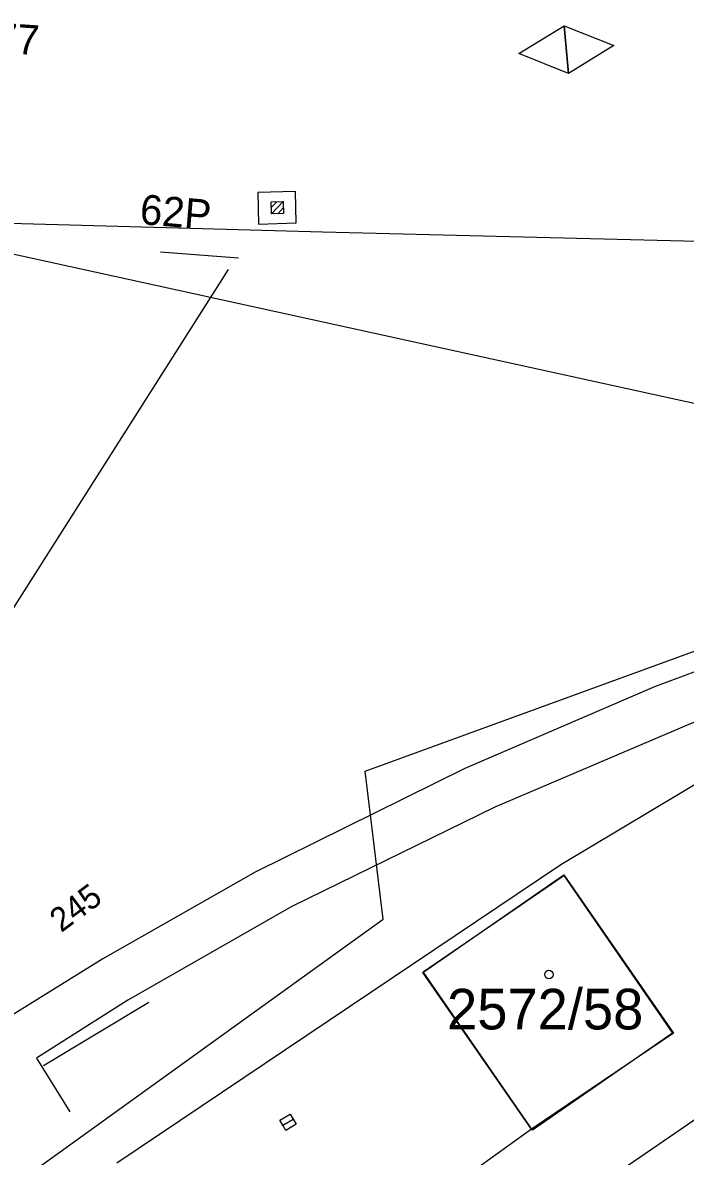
# Model space of a CAD drawing. Extents: x -469926 to -462499, y -1098642 to -1092733.
# Drawn here: x -465109.01 to -465081.26, y -1095193.56 to -1095146.1 of the extents above; entities that cross this region are included whole.
import ezdxf

# ---------------------------------------------------------------- set-up
doc = ezdxf.new("R2010")
doc.units = 0
for name, color, linetype in [('Vrstva 1', 7, 'Continuous'), ('Vrstva 11', 7, 'Continuous'), ('Vrstva 12', 7, 'Continuous'), ('Vrstva 16', 7, 'Continuous'), ('Vrstva 25', 7, 'Continuous'), ('Vrstva 42', 7, 'Continuous'), ('Vrstva 50', 7, 'Continuous'), ('Vrstva 51', 7, 'Continuous'), ('Vrstva 54', 7, 'Continuous'), ('Vrstva 55', 7, 'Continuous'), ('Vrstva 6', 7, 'Continuous'), ('Vrstva 62', 7, 'Continuous'), ('Vrstva 9', 7, 'Continuous')]:
    doc.layers.add(name, color=color, linetype=linetype)

msp = doc.modelspace()

# ---------------------------------------------------------------- linework, layer by layer
at = {"layer": 'Vrstva 1'}
for p, q in [((-465092.23, -1095185.84), (-465086.35, -1095181.81)), ((-465092.23, -1095185.84), (-465086.35, -1095181.81)), ((-465086.35, -1095181.81), (-465081.79, -1095188.4)), ((-465086.35, -1095181.81), (-465081.79, -1095188.4)), ((-465087.66, -1095192.47), (-465092.23, -1095185.84)), ((-465087.66, -1095192.47), (-465092.23, -1095185.84)), ((-465081.79, -1095188.4), (-465087.66, -1095192.47)), ((-465081.79, -1095188.4), (-465087.66, -1095192.47))]:
    msp.add_line(p, q, dxfattribs=at)
msp.add_lwpolyline([(-465080.518, -1095173.15), (-465082.55, -1095173.91), (-465090.49, -1095177.33), (-465099.27, -1095181.67), (-465105.65, -1095185.29), (-465110.16, -1095188.09), (-465116.56, -1095192.41), (-465118.471, -1095193.653)], dxfattribs=at)
at = {"layer": 'Vrstva 11'}
for p, q in [((-465097.578, -1095153.168), (-465099.154, -1095153.212)), ((-465099.154, -1095153.212), (-465099.138, -1095154.53)), ((-465097.557, -1095154.474), (-465097.578, -1095153.168)), ((-465097.557, -1095154.474), (-465097.578, -1095153.168)), ((-465098.596, -1095153.835), (-465098.369, -1095153.595)), ((-465098.588, -1095154.101), (-465098.103, -1095153.588)), ((-465098.324, -1095154.095), (-465098.094, -1095153.852)), ((-465099.138, -1095154.53), (-465097.557, -1095154.474))]:
    msp.add_line(p, q, dxfattribs=at)
msp.add_lwpolyline([(-465098.602, -1095153.602), (-465098.102, -1095153.588), (-465098.088, -1095154.088), (-465098.588, -1095154.102)], close=True, dxfattribs=at)
msp.add_lwpolyline([(-465098.602, -1095153.602), (-465098.102, -1095153.588), (-465098.088, -1095154.088), (-465098.588, -1095154.102), (-465098.602, -1095153.602)], dxfattribs=at)
at = {"layer": 'Vrstva 12'}
for p, q in [((-465110.456, -1095154.464), (-465096.455, -1095154.855)), ((-465110.456, -1095154.464), (-465096.455, -1095154.855)), ((-465096.455, -1095154.855), (-465074.075, -1095155.406)), ((-465096.455, -1095154.855), (-465074.075, -1095155.406))]:
    msp.add_line(p, q, dxfattribs=at)
at = {"layer": 'Vrstva 16'}
msp.add_lwpolyline([(-465098.109, -1095192.265), (-465098.237, -1095192.05), (-465097.808, -1095191.793), (-465097.551, -1095192.222), (-465097.98, -1095192.479), (-465098.109, -1095192.265), (-465097.679, -1095192.007)], dxfattribs=at)
msp.add_lwpolyline([(-465098.109, -1095192.265), (-465098.237, -1095192.05), (-465097.808, -1095191.793), (-465097.551, -1095192.222), (-465097.98, -1095192.479), (-465098.109, -1095192.265), (-465097.679, -1095192.007)], dxfattribs=at)
at = {"layer": 'Vrstva 25'}
msp.add_circle((-465086.97, -1095185.95), 0.175, dxfattribs=at)
msp.add_circle((-465086.97, -1095185.95), 0.175, dxfattribs=at)
at = {"layer": 'Vrstva 42'}
msp.add_line((-465122.018, -1095153.026), (-465070.604, -1095164.274), dxfattribs=at)
msp.add_line((-465122.018, -1095153.026), (-465070.604, -1095164.274), dxfattribs=at)
at = {"layer": 'Vrstva 51'}
for p, q in [((-465094.667, -1095177.431), (-465077.124, -1095171.041)), ((-465094.667, -1095177.431), (-465077.124, -1095171.041)), ((-465093.905, -1095183.63), (-465094.667, -1095177.431)), ((-465093.905, -1095183.63), (-465094.667, -1095177.431)), ((-465086.468, -1095181.341), (-465079.603, -1095177.24)), ((-465086.468, -1095181.341), (-465079.603, -1095177.24)), ((-465105.06, -1095193.835), (-465086.468, -1095181.341)), ((-465105.06, -1095193.835), (-465086.468, -1095181.341)), ((-465130.387, -1095209.877), (-465093.905, -1095183.63)), ((-465130.387, -1095209.877), (-465093.905, -1095183.63))]:
    msp.add_line(p, q, dxfattribs=at)
at = {"layer": 'Vrstva 54'}
msp.add_line((-465099.973, -1095155.953), (-465103.233, -1095155.707), dxfattribs=at)
msp.add_line((-465099.973, -1095155.953), (-465103.233, -1095155.707), dxfattribs=at)
for points in [[(-465086.153, -1095148.219), (-465088.231, -1095147.395), (-465086.325, -1095146.226)], [(-465086.153, -1095148.219), (-465088.231, -1095147.395), (-465086.325, -1095146.226)], [(-465084.246, -1095147.05), (-465086.153, -1095148.219), (-465086.325, -1095146.226)], [(-465084.246, -1095147.05), (-465086.153, -1095148.219), (-465086.325, -1095146.226)]]:
    msp.add_lwpolyline(points, close=True, dxfattribs=at)
msp.add_lwpolyline([(-465100.402, -1095156.431), (-465122.069, -1095190.532), (-465113.044, -1095203.67)], dxfattribs=at)
msp.add_lwpolyline([(-465100.402, -1095156.431), (-465122.069, -1095190.532), (-465113.044, -1095203.67)], dxfattribs=at)
at = {"layer": 'Vrstva 55'}
msp.add_lwpolyline([(-465108.132, -1095189.757), (-465103.721, -1095187.112)], dxfattribs=at)
msp.add_lwpolyline([(-465108.132, -1095189.757), (-465103.721, -1095187.112)], dxfattribs=at)
at = {"layer": 'Vrstva 6'}
msp.add_lwpolyline([(-465092.243, -1095185.871), (-465086.349, -1095181.781), (-465081.753, -1095188.403), (-465087.694, -1095192.425), (-465092.243, -1095185.871)], dxfattribs=at)
msp.add_lwpolyline([(-465092.243, -1095185.871), (-465086.349, -1095181.781), (-465081.753, -1095188.403), (-465087.694, -1095192.425), (-465092.243, -1095185.871)], dxfattribs=at)
at = {"layer": 'Vrstva 62'}
for p, q in [((-465097.578, -1095153.168), (-465099.154, -1095153.212)), ((-465099.154, -1095153.212), (-465099.138, -1095154.53)), ((-465099.138, -1095154.53), (-465097.557, -1095154.474)), ((-465085.735, -1095195.354), (-465072.269, -1095186.144)), ((-465085.735, -1095195.354), (-465072.269, -1095186.144))]:
    msp.add_line(p, q, dxfattribs=at)
for points in [[(-465071, -1095171.87), (-465076.43, -1095173.72), (-465080.82, -1095175.36), (-465089.23, -1095178.95), (-465097.74, -1095183.11), (-465104.6, -1095187.02), (-465108.43, -1095189.45), (-465107.038, -1095191.704)], [(-465071, -1095171.87), (-465076.43, -1095173.72), (-465080.82, -1095175.36), (-465089.23, -1095178.95), (-465097.74, -1095183.11), (-465104.6, -1095187.02), (-465108.43, -1095189.45), (-465107.038, -1095191.704)], [(-465071, -1095171.87), (-465076.43, -1095173.72), (-465080.82, -1095175.36), (-465089.23, -1095178.95), (-465097.74, -1095183.11), (-465104.6, -1095187.02), (-465108.43, -1095189.45), (-465107.038, -1095191.704)], [(-465071, -1095171.87), (-465076.43, -1095173.72), (-465080.82, -1095175.36), (-465089.23, -1095178.95), (-465097.74, -1095183.11), (-465104.6, -1095187.02), (-465108.43, -1095189.45), (-465107.038, -1095191.704)], [(-465087.694, -1095192.425), (-465091.88, -1095195.44), (-465091.03, -1095197.09)], [(-465087.694, -1095192.425), (-465091.88, -1095195.44), (-465091.03, -1095197.09)]]:
    msp.add_lwpolyline(points, dxfattribs=at)

# ---------------------------------------------------------------- texts
at = {"layer": 'Vrstva 11'}
msp.add_text('62P', height=1.25, rotation=355.2705, dxfattribs=at).set_placement((-465104.13, -1095154.526))
at = {"layer": 'Vrstva 50'}
msp.add_text('2572/58', height=1.7, dxfattribs=at).set_placement((-465091.234, -1095188.25))
at = {"layer": 'Vrstva 55'}
msp.add_text('245', height=1, rotation=36.7143, dxfattribs=at).set_placement((-465107.392, -1095184.218))
msp.add_text('245', height=1, rotation=36.7143, dxfattribs=at).set_placement((-465107.392, -1095184.218))
at = {"layer": 'Vrstva 9'}
msp.add_text('77', height=1.25, rotation=356.1176, dxfattribs=at).set_placement((-465110.21, -1095147.339))

doc.saveas('drawing.dxf')
